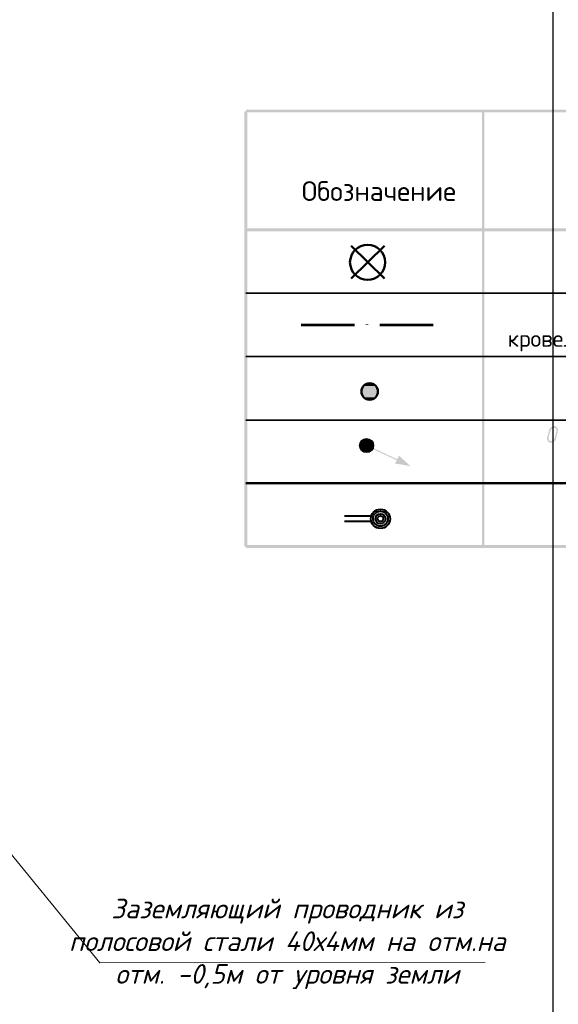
# Model space of a CAD drawing. Header units: millimetres. Extents: x 1114507 to 93926427, y 174473 to 817039.
# Tile 406 of 483: x 2098231 to 2104636, y 761949 to 773651. Entities that reach past the tile are written whole.
import ezdxf

# ---------------------------------------------------------------- set-up
doc = ezdxf.new("R2010")
doc.units = ezdxf.units.MM
for name, color, linetype in [('PDF11_Geometry', 1, 'Continuous'), ('PDF11_Solid Fills', 7, 'Continuous'), ('PDF11_Text', 7, 'Continuous'), ('PDF_Эл.линия силовых сетей', 7, 'Continuous')]:
    doc.layers.add(name, color=color, linetype=linetype)
doc.layers.add('ЭЛ', color=20, linetype='Continuous', lineweight=50)
doc.styles.add('iso', font='isocpeur.TTF')
doc.styles.add('PDF ISOCPEUR', font='isocpeur.TTF')
doc.styles.add('X_ISO', font='isocpeui.ttf')
doc.styles.add('Суннат', font='ariali.ttf', dxfattribs={"height": 250})

msp = doc.modelspace()

# ---------------------------------------------------------------- hatches: boundary and pattern name
at = {"layer": 'PDF11_Text'}
for points in [[(2104545.4, 768803.4), (2104541.1, 768799.1), (2104536.9, 768794.9), (2104532.6, 768790.7), (2104532.6, 768782.2), (2104528.4, 768778), (2104524.2, 768773.7), (2104524.2, 768769.5), (2104524.2, 768761), (2104503, 768684.8), (2104503, 768680.6), (2104503, 768672.1), (2104503, 768672.1), (2104503, 768667.9), (2104503, 768663.6), (2104507.2, 768655.2), (2104507.2, 768650.9), (2104507.2, 768650.9), (2104511.5, 768642.5), (2104515.7, 768638.2), (2104519.9, 768634), (2104524.2, 768629.8), (2104524.2, 768629.8), (2104528.4, 768629.8), (2104532.6, 768625.5), (2104536.9, 768625.5), (2104545.4, 768625.5), (2104549.6, 768625.5), (2104553.8, 768625.5), (2104558.1, 768625.5), (2104566.5, 768625.5), (2104570.8, 768629.8), (2104575, 768629.8), (2104579.2, 768634), (2104583.5, 768638.2), (2104587.7, 768638.2), (2104591.9, 768642.5), (2104549.6, 768642.5), (2104549.6, 768642.5), (2104541.1, 768642.5), (2104536.9, 768646.7), (2104532.6, 768646.7), (2104528.4, 768650.9), (2104528.4, 768650.9), (2104524.2, 768655.2), (2104524.2, 768663.6), (2104519.9, 768667.9), (2104519.9, 768672.1), (2104519.9, 768676.3), (2104519.9, 768684.8), (2104541.1, 768761), (2104541.1, 768765.3), (2104545.4, 768769.5), (2104545.4, 768778), (2104549.6, 768782.2), (2104553.8, 768786.4), (2104558.1, 768790.7), (2104562.3, 768790.7), (2104566.5, 768794.9), (2104570.8, 768799.1), (2104575, 768799.1), (2104579.2, 768799.1), (2104587.7, 768799.1)], [(2104591.9, 768820.3), (2104587.7, 768820.3), (2104579.2, 768820.3), (2104575, 768820.3), (2104570.8, 768816.1), (2104566.5, 768816.1), (2104562.3, 768811.8), (2104558.1, 768811.8), (2104553.8, 768807.6), (2104549.6, 768803.4), (2104545.4, 768803.4), (2104587.7, 768799.1), (2104591.9, 768799.1), (2104596.2, 768799.1), (2104600.4, 768794.9), (2104604.6, 768794.9), (2104608.9, 768790.7), (2104608.9, 768786.4), (2104613.1, 768782.2), (2104613.1, 768778), (2104613.1, 768769.5), (2104613.1, 768769.5), (2104613.1, 768761), (2104596.2, 768684.8), (2104591.9, 768680.6), (2104591.9, 768672.1), (2104587.7, 768667.9), (2104583.5, 768663.6), (2104583.5, 768659.4), (2104579.2, 768655.2), (2104570.8, 768650.9), (2104566.5, 768650.9), (2104562.3, 768646.7), (2104558.1, 768646.7), (2104553.8, 768642.5), (2104549.6, 768642.5), (2104591.9, 768642.5), (2104596.2, 768646.7), (2104600.4, 768650.9), (2104600.4, 768655.2), (2104604.6, 768659.4), (2104608.9, 768663.6), (2104608.9, 768672.1), (2104613.1, 768676.3), (2104613.1, 768684.8), (2104630, 768761), (2104634.3, 768765.3), (2104634.3, 768769.5), (2104634.3, 768773.7), (2104634.3, 768778), (2104630, 768782.2), (2104630, 768790.7), (2104625.8, 768794.9), (2104625.8, 768799.1), (2104621.6, 768803.4), (2104617.3, 768807.6), (2104613.1, 768811.8), (2104608.9, 768816.1), (2104604.6, 768816.1), (2104600.4, 768820.3), (2104596.2, 768820.3)]]:
    msp.add_hatch(color=256, dxfattribs=at).paths.add_polyline_path(points)

# ---------------------------------------------------------------- linework, layer by layer
at = {"layer": 'Defpoints', "color": 3, "linetype": 'ByBlock', "elevation": 0}
msp.add_lwpolyline([(2062572.2, 785471.7), (2104572.2, 785471.7), (2104572.2, 755771.7), (2062572.2, 755771.7)], close=True, dxfattribs=at)
at = {"layer": 'PDF11_Geometry', "lineweight": 50}
for points in [[(2102174.1, 770962.9), (2102567.9, 770573.3)], [(2102174.1, 770573.3), (2102567.9, 770962.9)]]:
    msp.add_lwpolyline(points, dxfattribs=at)
at = {"layer": 'PDF11_Geometry', "color": 7, "lineweight": 35}
for points in [[(2100920.7, 770399.7), (2111743.8, 770399.7)], [(2100920.7, 769646), (2111743.8, 769646)], [(2100920.7, 768892.3), (2111743.8, 768892.3)]]:
    msp.add_lwpolyline(points, dxfattribs=at)
at = {"layer": 'PDF11_Geometry', "lineweight": 53}
for points in [[(2101577, 770022.9), (2102212.2, 770022.9)], [(2102364.6, 770022.9), (2102364.6, 770027.1)], [(2102512.8, 770022.9), (2103148, 770022.9)]]:
    msp.add_lwpolyline(points, dxfattribs=at)
at = {"layer": 'PDF11_Geometry', "color": 7, "lineweight": 50}
msp.add_lwpolyline([(2100920.7, 768142.8), (2111743.8, 768142.8)], dxfattribs=at)
at = {"layer": 'PDF11_Geometry', "color": 7, "lineweight": 40}
for points in [[(2102402.8, 767749), (2102093.6, 767749)], [(2102402.8, 767685.5), (2102093.6, 767685.5)]]:
    msp.add_lwpolyline(points, dxfattribs=at)
at = {"layer": 'PDF11_Geometry', "lineweight": 50}
msp.add_circle((2102367.7, 770767.5), 208.6, dxfattribs=at)
at = {"layer": 'PDF11_Geometry', "color": 7, "lineweight": 50}
msp.add_circle((2102393, 769231.6), 98.6, dxfattribs=at)
at = {"layer": 'PDF11_Geometry', "color": 4, "lineweight": 25}
msp.add_circle((2102355.5, 768589.5), 84, dxfattribs=at)
at = {"layer": 'PDF11_Geometry', "lineweight": 40}
for centre, radius in [((2102521.1, 767718.4), 114.5), ((2102521.8, 767719.5), 88.4), ((2102521.1, 767719.6), 59.5), ((2102521.1, 767719.4), 34.1)]:
    msp.add_circle(centre, radius, dxfattribs=at)
at = {"layer": 'PDF11_Geometry', "color": 7, "lineweight": 50}
for points in [[(2100903.8, 771136.5), (2100937.7, 771170.4), (2100903.8, 772563.5)], [(2100937.7, 771170.4), (2100903.8, 772563.5), (2100937.7, 772563.5)], [(2100937.7, 772563.5), (2100903.8, 772563.5), (2100937.7, 767389.1)], [(2100903.8, 772563.5), (2100937.7, 767389.1), (2100903.8, 767389.1)], [(2100920.7, 772580.4), (2100920.7, 772550.8), (2111760.8, 772580.4)], [(2103757.8, 772563.5), (2103728.1, 772563.5), (2103757.8, 767389.1)], [(2103728.1, 772563.5), (2103757.8, 767389.1), (2103728.1, 767389.1)], [(2111760.8, 771136.5), (2111726.9, 771170.4), (2100903.8, 771136.5)], [(2100920.7, 768155.5), (2100920.7, 768125.9), (2111743.8, 768155.5)], [(2100920.7, 767406), (2100920.7, 767372.1), (2111743.8, 767406)]]:
    msp.add_solid(points, dxfattribs=at)
at = {"layer": 'PDF11_Geometry', "color": 7, "lineweight": 35}
for points in [[(2100920.7, 772550.8), (2111760.8, 772580.4), (2111726.9, 772550.8)], [(2111726.9, 771170.4), (2100903.8, 771136.5), (2100937.7, 771170.4)], [(2100920.7, 768125.9), (2111743.8, 768155.5), (2111743.8, 768125.9)], [(2100920.7, 767372.1), (2111743.8, 767406), (2111743.8, 767372.1)]]:
    msp.add_solid(points, dxfattribs=at)
at = {"layer": 'PDF11_Solid Fills', "transparency": 33554559}
for points in [[(2102335, 769311.5), (2102466.3, 769298.8), (2102322.3, 769298.8)], [(2102335, 769311.5), (2102466.3, 769298.8), (2102322.3, 769298.8)], [(2102351.9, 769320), (2102453.6, 769311.5), (2102335, 769311.5)], [(2102351.9, 769320), (2102453.6, 769311.5), (2102335, 769311.5)], [(2102335, 769311.5), (2102453.6, 769311.5), (2102466.3, 769298.8)], [(2102335, 769311.5), (2102453.6, 769311.5), (2102466.3, 769298.8)], [(2102368.9, 769324.2), (2102436.6, 769320), (2102351.9, 769320)], [(2102368.9, 769324.2), (2102436.6, 769320), (2102351.9, 769320)], [(2102351.9, 769320), (2102436.6, 769320), (2102453.6, 769311.5)], [(2102351.9, 769320), (2102436.6, 769320), (2102453.6, 769311.5)], [(2102385.8, 769328.4), (2102419.7, 769324.2), (2102368.9, 769324.2)], [(2102385.8, 769328.4), (2102419.7, 769324.2), (2102368.9, 769324.2)], [(2102368.9, 769324.2), (2102419.7, 769324.2), (2102436.6, 769320)], [(2102368.9, 769324.2), (2102419.7, 769324.2), (2102436.6, 769320)], [(2102385.8, 769328.4), (2102402.8, 769328.4), (2102419.7, 769324.2)], [(2102385.8, 769328.4), (2102402.8, 769328.4), (2102419.7, 769324.2)], [(2102301.1, 769264.9), (2102491.7, 769248), (2102296.9, 769248)], [(2102301.1, 769264.9), (2102491.7, 769248), (2102296.9, 769248)], [(2102296.9, 769248), (2102491.7, 769231), (2102296.9, 769231)], [(2102296.9, 769248), (2102491.7, 769248), (2102491.7, 769231)], [(2102296.9, 769248), (2102491.7, 769231), (2102296.9, 769231)], [(2102296.9, 769248), (2102491.7, 769248), (2102491.7, 769231)], [(2102296.9, 769231), (2102491.7, 769214.1), (2102296.9, 769214.1)], [(2102296.9, 769231), (2102491.7, 769231), (2102491.7, 769214.1)], [(2102296.9, 769231), (2102491.7, 769214.1), (2102296.9, 769214.1)], [(2102296.9, 769231), (2102491.7, 769231), (2102491.7, 769214.1)], [(2102296.9, 769214.1), (2102487.4, 769197.2), (2102301.1, 769197.2)], [(2102296.9, 769214.1), (2102491.7, 769214.1), (2102487.4, 769197.2)], [(2102296.9, 769214.1), (2102487.4, 769197.2), (2102301.1, 769197.2)], [(2102296.9, 769214.1), (2102491.7, 769214.1), (2102487.4, 769197.2)], [(2102309.6, 769281.9), (2102487.4, 769264.9), (2102301.1, 769264.9)], [(2102309.6, 769281.9), (2102487.4, 769264.9), (2102301.1, 769264.9)], [(2102301.1, 769264.9), (2102487.4, 769264.9), (2102491.7, 769248)], [(2102301.1, 769264.9), (2102487.4, 769264.9), (2102491.7, 769248)], [(2102301.1, 769197.2), (2102479, 769180.2), (2102309.6, 769180.2)], [(2102301.1, 769197.2), (2102487.4, 769197.2), (2102479, 769180.2)], [(2102301.1, 769197.2), (2102479, 769180.2), (2102309.6, 769180.2)], [(2102301.1, 769197.2), (2102487.4, 769197.2), (2102479, 769180.2)], [(2102322.3, 769298.8), (2102479, 769281.9), (2102309.6, 769281.9)], [(2102322.3, 769298.8), (2102479, 769281.9), (2102309.6, 769281.9)], [(2102309.6, 769281.9), (2102479, 769281.9), (2102487.4, 769264.9)], [(2102309.6, 769281.9), (2102479, 769281.9), (2102487.4, 769264.9)], [(2102322.3, 769298.8), (2102466.3, 769298.8), (2102479, 769281.9)], [(2102322.3, 769298.8), (2102466.3, 769298.8), (2102479, 769281.9)], [(2102309.6, 769180.2), (2102466.3, 769163.3), (2102322.3, 769163.3)], [(2102309.6, 769180.2), (2102479, 769180.2), (2102466.3, 769163.3)], [(2102309.6, 769180.2), (2102466.3, 769163.3), (2102322.3, 769163.3)], [(2102309.6, 769180.2), (2102479, 769180.2), (2102466.3, 769163.3)], [(2102322.3, 769163.3), (2102453.6, 769154.8), (2102335, 769154.8)], [(2102322.3, 769163.3), (2102466.3, 769163.3), (2102453.6, 769154.8)], [(2102322.3, 769163.3), (2102453.6, 769154.8), (2102335, 769154.8)], [(2102322.3, 769163.3), (2102466.3, 769163.3), (2102453.6, 769154.8)], [(2102335, 769154.8), (2102436.6, 769142.1), (2102351.9, 769142.1)], [(2102335, 769154.8), (2102453.6, 769154.8), (2102436.6, 769142.1)], [(2102335, 769154.8), (2102436.6, 769142.1), (2102351.9, 769142.1)], [(2102335, 769154.8), (2102453.6, 769154.8), (2102436.6, 769142.1)], [(2102351.9, 769142.1), (2102419.7, 769137.9), (2102368.9, 769137.9)], [(2102351.9, 769142.1), (2102436.6, 769142.1), (2102419.7, 769137.9)], [(2102351.9, 769142.1), (2102419.7, 769137.9), (2102368.9, 769137.9)], [(2102351.9, 769142.1), (2102436.6, 769142.1), (2102419.7, 769137.9)], [(2102368.9, 769137.9), (2102402.8, 769133.6), (2102385.8, 769133.6)], [(2102368.9, 769137.9), (2102419.7, 769137.9), (2102402.8, 769133.6)], [(2102368.9, 769137.9), (2102402.8, 769133.6), (2102385.8, 769133.6)], [(2102368.9, 769137.9), (2102419.7, 769137.9), (2102402.8, 769133.6)]]:
    msp.add_solid(points, dxfattribs=at)
at = {"layer": 'PDF11_Solid Fills', "color": 4, "transparency": 33554559}
for points in [[(2102275.7, 768621.3), (2102360.4, 768676.3), (2102271.5, 768612.8)], [(2102271.5, 768612.8), (2102368.9, 768676.3), (2102271.5, 768604.3)], [(2102271.5, 768612.8), (2102360.4, 768676.3), (2102368.9, 768676.3)], [(2102271.5, 768604.3), (2102368.9, 768676.3), (2102377.3, 768672.1)], [(2102271.5, 768604.3), (2102377.3, 768672.1), (2102271.5, 768595.9)], [(2102271.5, 768595.9), (2102385.8, 768672.1), (2102271.5, 768587.4)], [(2102271.5, 768595.9), (2102377.3, 768672.1), (2102385.8, 768672.1)], [(2102271.5, 768587.4), (2102385.8, 768672.1), (2102394.3, 768667.9)], [(2102271.5, 768587.4), (2102394.3, 768667.9), (2102271.5, 768578.9)], [(2102271.5, 768578.9), (2102394.3, 768667.9), (2102398.5, 768663.6)], [(2102271.5, 768578.9), (2102398.5, 768663.6), (2102271.5, 768574.7)], [(2102271.5, 768574.7), (2102398.5, 768663.6), (2102407, 768659.4)], [(2102271.5, 768574.7), (2102407, 768659.4), (2102275.7, 768566.2)], [(2102280, 768634), (2102347.7, 768676.3), (2102275.7, 768629.8)], [(2102275.7, 768629.8), (2102356.2, 768676.3), (2102275.7, 768621.3)], [(2102275.7, 768629.8), (2102347.7, 768676.3), (2102356.2, 768676.3)], [(2102275.7, 768621.3), (2102356.2, 768676.3), (2102360.4, 768676.3)], [(2102275.7, 768566.2), (2102407, 768659.4), (2102411.2, 768655.2)], [(2102275.7, 768566.2), (2102411.2, 768655.2), (2102275.7, 768557.8)], [(2102275.7, 768557.8), (2102411.2, 768655.2), (2102419.7, 768646.7)], [(2102275.7, 768557.8), (2102419.7, 768646.7), (2102280, 768549.3)], [(2102284.2, 768642.5), (2102339.2, 768676.3), (2102280, 768634)], [(2102280, 768634), (2102339.2, 768676.3), (2102347.7, 768676.3)], [(2102280, 768549.3), (2102419.7, 768646.7), (2102423.9, 768642.5)], [(2102280, 768549.3), (2102423.9, 768642.5), (2102284.2, 768545.1)], [(2102284.2, 768642.5), (2102330.8, 768672.1), (2102339.2, 768676.3)], [(2102292.7, 768650.9), (2102330.8, 768672.1), (2102284.2, 768642.5)], [(2102284.2, 768545.1), (2102423.9, 768642.5), (2102428.2, 768634)], [(2102284.2, 768545.1), (2102428.2, 768634), (2102288.4, 768536.6)], [(2102288.4, 768536.6), (2102428.2, 768634), (2102432.4, 768625.5)], [(2102288.4, 768536.6), (2102432.4, 768625.5), (2102296.9, 768532.4)], [(2102296.9, 768655.2), (2102322.3, 768672.1), (2102292.7, 768650.9)], [(2102292.7, 768650.9), (2102322.3, 768672.1), (2102330.8, 768672.1)], [(2102296.9, 768655.2), (2102313.8, 768667.9), (2102322.3, 768672.1)], [(2102309.6, 768663.6), (2102313.8, 768667.9), (2102296.9, 768655.2)], [(2102296.9, 768532.4), (2102432.4, 768625.5), (2102432.4, 768617.1)], [(2102296.9, 768532.4), (2102432.4, 768617.1), (2102301.1, 768528.1)], [(2102301.1, 768528.1), (2102432.4, 768617.1), (2102436.6, 768612.8)], [(2102301.1, 768528.1), (2102436.6, 768612.8), (2102309.6, 768519.7)], [(2102309.6, 768519.7), (2102436.6, 768612.8), (2102436.6, 768604.3)], [(2102309.6, 768519.7), (2102436.6, 768604.3), (2102313.8, 768515.4)], [(2102313.8, 768515.4), (2102436.6, 768604.3), (2102440.9, 768595.9)], [(2102313.8, 768515.4), (2102440.9, 768595.9), (2102322.3, 768515.4)], [(2102322.3, 768515.4), (2102440.9, 768595.9), (2102436.6, 768587.4)], [(2102322.3, 768515.4), (2102436.6, 768587.4), (2102330.8, 768511.2)], [(2102330.8, 768511.2), (2102436.6, 768587.4), (2102436.6, 768578.9)], [(2102330.8, 768511.2), (2102436.6, 768578.9), (2102339.2, 768511.2)], [(2102339.2, 768511.2), (2102436.6, 768578.9), (2102436.6, 768570.5)], [(2102339.2, 768511.2), (2102436.6, 768570.5), (2102343.5, 768507)], [(2102343.5, 768507), (2102436.6, 768570.5), (2102432.4, 768562)], [(2102343.5, 768507), (2102432.4, 768562), (2102351.9, 768507)], [(2102351.9, 768507), (2102432.4, 768562), (2102428.2, 768557.8)], [(2102351.9, 768507), (2102428.2, 768557.8), (2102360.4, 768507)], [(2102360.4, 768507), (2102428.2, 768557.8), (2102428.2, 768549.3)], [(2102360.4, 768507), (2102428.2, 768549.3), (2102368.9, 768511.2)], [(2102368.9, 768511.2), (2102428.2, 768549.3), (2102419.7, 768540.8)], [(2102368.9, 768511.2), (2102419.7, 768540.8), (2102377.3, 768511.2)], [(2102377.3, 768511.2), (2102419.7, 768540.8), (2102419.7, 768536.6)], [(2102377.3, 768511.2), (2102419.7, 768536.6), (2102385.8, 768515.4)], [(2102385.8, 768515.4), (2102419.7, 768536.6), (2102411.2, 768528.1)], [(2102385.8, 768515.4), (2102411.2, 768528.1), (2102394.3, 768515.4)], [(2102394.3, 768515.4), (2102411.2, 768528.1), (2102407, 768523.9)], [(2102720.3, 768426.5), (2102428.2, 768549.3), (2102432.4, 768562)], [(2102716.1, 768413.8), (2102720.3, 768426.5), (2102428.2, 768549.3)], [(2102877, 768346.1), (2102694.9, 768375.7), (2102741.5, 768468.8)]]:
    msp.add_solid(points, dxfattribs=at)
at = {"layer": 'PDF_Эл.линия силовых сетей', "lineweight": 15}
msp.add_lwpolyline([(2097742, 764206.2), (2099183.7, 762440.2), (2103767.3, 762446.6)], dxfattribs=at)

# ---------------------------------------------------------------- texts
at = {"ltscale": 10, "insert": (1974559.6, 769564.4, 612.5), "char_height": 192.653, "width": 2280.039, "attachment_point": 1, "style": 'iso'}
msp.add_mtext('\\pi128.59205;{\\LВнутренний блок\\P\\pi648.75481;\\l\\C6;Фанкойл \\P\\pi306.79596;\\C0;N=0,05 квт 1ф}', dxfattribs=at)
at = {"color": 0, "char_height": 200, "width": 5434.652, "attachment_point": 1, "style": 'Суннат'}
for insert in [(1658556.4, 769145.4), (2009132.2, 765254.1)]:
    msp.add_mtext('\\pi1694.65184;{\\fISOCPEUR|b0|i0|c204|p34;\\LВвод от солнечных панелей к \\fISOCPEUR|b0|i0|c0|p34;\\P\\pi3194.65184;\\fISOCPEUR|b0|i0|c204|p34;инвертор с крыши }', dxfattribs=dict(at, insert=insert))
at = {"layer": 'PDF11_Text', "attachment_point": 7, "style": 'PDF ISOCPEUR'}
for s, insert, char_height in [('Обозначение', (2101585.4, 771496.4), 234.71), ('кровельным держателем проволоки для плоской крыши', (2104034.1, 769709.6), 196.501)]:
    msp.add_mtext(s, dxfattribs=dict(at, insert=insert, char_height=char_height))
at = {"layer": 'ЭЛ', "color": 159, "lineweight": 30, "insert": (2101412.7, 762129.9), "char_height": 233.023, "width": 5207.104, "attachment_point": 8, "style": 'X_ISO'}
msp.add_mtext('{\\C256;\\c0;Заземляющий проводник из полосовой стали 40х4мм на отм.на отм. -0,5м от уровня земли}', dxfattribs=at)

doc.saveas('drawing.dxf')
